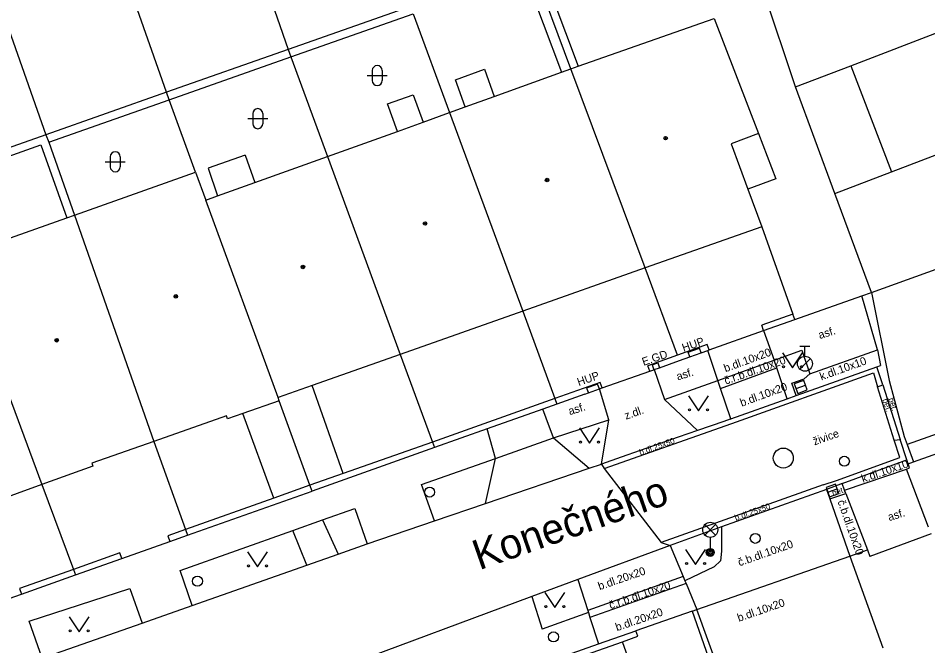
# Model space of a CAD drawing. Extents: x -596229 to -595156, y -1161237 to -1159376.
# Drawn here: x -595716.44 to -595670.99, y -1160781.22 to -1160749.89 of the extents above; entities that cross this region are included whole.
import ezdxf

# ---------------------------------------------------------------- set-up
doc = ezdxf.new("R2010")
doc.units = 0
for name, color, linetype in [('DOP - kresba z DSPS bez souradnic', 7, 'Continuous'), ('DOP - rozhrani ploch obecne', 7, 'Continuous'), ('Level 27', 7, 'Continuous'), ('Level 28', 7, 'Continuous'), ('Level 31', 7, 'Continuous'), ('Level 33', 7, 'Continuous'), ('Level 36', 7, 'Continuous'), ('Level 39', 7, 'Continuous'), ('Nazvy ulic', 7, 'Continuous'), ('plynovod - povrch.  znaky - PRIS skut. velikost', 7, 'Continuous'), ('silnoproud - povrch.  znaky a  RIS  skut. velikost', 7, 'Continuous'), ('Specificka linie pasportu komunikaci', 7, 'Continuous'), ('TM - budovy zdene_ betonove - VP', 7, 'Continuous'), ('TM - chodniky - VP', 7, 'Continuous'), ('TM - komunikace - VP', 7, 'Continuous'), ('TM - letecke snimky - pomocna linie', 7, 'Continuous'), ('TM - plot drateny_ kovovy - VP', 7, 'Continuous'), ('TM - plot dreveny - VP', 7, 'Continuous'), ('TM - podezdivka plotu - VP', 7, 'Continuous'), ('TM - pomocna konstrukcni linie', 7, 'Continuous'), ('TM - popis objektu', 7, 'Continuous'), ('TM - popis povrchu', 7, 'Continuous'), ('TM - rozhrani mezi zpev. plochami mezi sebou - VP', 7, 'Continuous'), ('TM - rozhrani ploch obecne - VP', 7, 'Continuous'), ('TM - vjezd na pozemek', 7, 'Continuous')]:
    doc.layers.add(name, color=color, linetype=linetype)

msp = doc.modelspace()

# ---------------------------------------------------------------- linework, layer by layer
at = {"layer": 'DOP - kresba z DSPS bez souradnic'}
for points in [[(-595690.4, -1160747.1), (-595688.46, -1160752.29)], [(-595691.12, -1160747.71), (-595689.29, -1160752.59)], [(-595702.81, -1160751.82), (-595696.7, -1160749.67)], [(-595708.89, -1160753.96), (-595702.81, -1160751.82)], [(-595714.91, -1160756.08), (-595708.89, -1160753.96)], [(-595720.79, -1160758.15), (-595718.4, -1160757.31), (-595715.3, -1160756.21)], [(-595715.3, -1160756.21), (-595714.01, -1160759.86)]]:
    msp.add_lwpolyline(points, dxfattribs=at)
at = {"layer": 'DOP - rozhrani ploch obecne'}
for points in [[(-595712.85, -1160722.93), (-595702.94, -1160751.45)], [(-595709.03, -1160753.59), (-595718.9, -1160725.59)], [(-595677.6, -1160753.32), (-595680.77, -1160743.84)], [(-595718.33, -1160746.41), (-595715.05, -1160755.71)], [(-595674.84, -1160752.26), (-595661.16, -1160746.99)], [(-595688.82, -1160752.42), (-595690.78, -1160747.17)], [(-595696.83, -1160749.3), (-595702.94, -1160751.45)], [(-595696.7, -1160749.67), (-595694.88, -1160754.6)], [(-595672.8, -1160757.56), (-595656.02, -1160751.16)], [(-595702.94, -1160751.45), (-595709.03, -1160753.59)], [(-595702.94, -1160751.45), (-595702.81, -1160751.82)], [(-595702.81, -1160751.82), (-595700.98, -1160756.79)], [(-595677.6, -1160753.32), (-595674.84, -1160752.26)], [(-595673.8, -1160763.58), (-595675.63, -1160758.64), (-595677.6, -1160753.32)], [(-595709.03, -1160753.59), (-595715.05, -1160755.71)], [(-595708.89, -1160753.96), (-595709.03, -1160753.59)], [(-595707.57, -1160757.58), (-595708.89, -1160753.96)], [(-595715.05, -1160755.71), (-595720.92, -1160757.77)], [(-595715.05, -1160755.71), (-595714.91, -1160756.08)], [(-595714.91, -1160756.08), (-595713.63, -1160759.72)], [(-595673.8, -1160763.58), (-595654.34, -1160756.56), (-595654.12, -1160756.48)], [(-595675.63, -1160758.64), (-595672.8, -1160757.56)]]:
    msp.add_lwpolyline(points, dxfattribs=at)
at = {"layer": 'Level 27'}
for p, q in [((-595677.575, -1160768.386), (-595677.105, -1160768.214)), ((-595675.986, -1160773.553), (-595675.514, -1160773.387))]:
    msp.add_line(p, q, dxfattribs=at)
for points in [[(-595677.489, -1160768.621), (-595677.019, -1160768.449), (-595677.191, -1160767.979), (-595677.661, -1160768.151)], [(-595675.902, -1160773.789), (-595675.431, -1160773.622), (-595675.598, -1160773.151), (-595676.069, -1160773.318)]]:
    msp.add_lwpolyline(points, close=True, dxfattribs=at)
msp.add_circle((-595678.21, -1160771.85), 0.5, dxfattribs=at)
at = {"layer": 'Level 28'}
for p, q in [((-595677.38, -1160766.265), (-595676.88, -1160766.265)), ((-595677.13, -1160766.765), (-595677.13, -1160766.265)), ((-595677.388, -1160767.412), (-595676.858, -1160766.882))]:
    msp.add_line(p, q, dxfattribs=at)
for centre, radius in [((-595677.13, -1160767.14), 0.375), ((-595695.88, -1160773.55), 0.25), ((-595707.48, -1160778), 0.25), ((-595689.69, -1160780.78), 0.25)]:
    msp.add_circle(centre, radius, dxfattribs=at)
at = {"layer": 'Level 31'}
for centre in [(-595675.16, -1160772.01), (-595679.61, -1160775.86)]:
    msp.add_circle(centre, 0.25, dxfattribs=at)
at = {"layer": 'Level 33'}
for p, q in [((-595682.125, -1160775.7), (-595681.595, -1160775.17)), ((-595682.125, -1160775.17), (-595681.595, -1160775.7)), ((-595681.86, -1160775.81), (-595681.86, -1160776.56))]:
    msp.add_line(p, q, dxfattribs=at)
for centre, radius in [((-595681.86, -1160775.435), 0.375), ((-595681.86, -1160776.56), 0.2), ((-595681.86, -1160776.56), 0.145), ((-595681.86, -1160776.56), 0.0876)]:
    msp.add_circle(centre, radius, dxfattribs=at)
at = {"layer": 'Level 36'}
for p, q in [((-595698.746, -1160752.506), (-595698.746, -1160753.006)), ((-595698.246, -1160752.506), (-595698.246, -1160753.006)), ((-595698.996, -1160752.756), (-595697.996, -1160752.756)), ((-595704.716, -1160754.656), (-595704.716, -1160755.156)), ((-595704.216, -1160754.656), (-595704.216, -1160755.156)), ((-595704.966, -1160754.906), (-595703.966, -1160754.906)), ((-595712.086, -1160757.056), (-595711.086, -1160757.056)), ((-595711.836, -1160756.806), (-595711.836, -1160757.306)), ((-595711.336, -1160756.806), (-595711.336, -1160757.306))]:
    msp.add_line(p, q, dxfattribs=at)
for points in [[(-595678.25, -1160766.59), (-595677.75, -1160767.34), (-595677.25, -1160766.59)], [(-595682.95, -1160768.74), (-595682.45, -1160769.49), (-595681.95, -1160768.74)], [(-595688.39, -1160770.35), (-595687.89, -1160771.1), (-595687.39, -1160770.35)], [(-595704.98, -1160776.54), (-595704.48, -1160777.29), (-595703.98, -1160776.54)], [(-595683.09, -1160776.41), (-595682.59, -1160777.16), (-595682.09, -1160776.41)], [(-595690.12, -1160778.57), (-595689.62, -1160779.32), (-595689.12, -1160778.57)], [(-595713.89, -1160779.78), (-595713.39, -1160780.53), (-595712.89, -1160779.78)]]:
    msp.add_lwpolyline(points, dxfattribs=at)
for centre in [(-595678.2, -1160767.29), (-595677.301, -1160767.29), (-595682.9, -1160769.44), (-595682.001, -1160769.44), (-595688.34, -1160771.05), (-595687.441, -1160771.05), (-595683.04, -1160777.11), (-595682.141, -1160777.11), (-595704.93, -1160777.24), (-595704.031, -1160777.24), (-595690.07, -1160779.27), (-595689.171, -1160779.27), (-595713.84, -1160780.48), (-595712.941, -1160780.48)]:
    msp.add_circle(centre, 0.05, dxfattribs=at)
for centre, start, end in [((-595698.496, -1160752.506), 0, 180), ((-595698.496, -1160753.006), 180, 0), ((-595704.466, -1160754.656), 0, 180), ((-595704.466, -1160755.156), 180, 0), ((-595711.586, -1160756.806), 0, 180), ((-595711.586, -1160757.306), 180, 0)]:
    msp.add_arc(centre, 0.25, start, end, dxfattribs=at)
at = {"layer": 'Level 39'}
for centre, radius in [((-595684.09, -1160755.88), 0.09), ((-595684.09, -1160755.88), 0.0398), ((-595690.01, -1160757.97), 0.09), ((-595690.01, -1160757.97), 0.0398), ((-595696.11, -1160760.14), 0.09), ((-595696.11, -1160760.14), 0.0398), ((-595702.21, -1160762.31), 0.09), ((-595702.21, -1160762.31), 0.0398), ((-595708.56, -1160763.78), 0.09), ((-595708.56, -1160763.78), 0.0398), ((-595714.51, -1160765.97), 0.09), ((-595714.51, -1160765.97), 0.0398)]:
    msp.add_circle(centre, radius, dxfattribs=at)
at = {"layer": 'plynovod - povrch.  znaky - PRIS skut. velikost'}
for points in [[(-595682.97, -1160766.56), (-595682.4, -1160766.36)], [(-595682.88, -1160766.8), (-595682.97, -1160766.56)], [(-595682.88, -1160766.8), (-595682.32, -1160766.6)], [(-595682.32, -1160766.6), (-595682.4, -1160766.36)], [(-595687.49, -1160768.17), (-595688.04, -1160768.36)], [(-595688.04, -1160768.36), (-595687.95, -1160768.6)], [(-595687.95, -1160768.6), (-595687.4, -1160768.4)], [(-595687.4, -1160768.4), (-595687.49, -1160768.17)]]:
    msp.add_lwpolyline(points, dxfattribs=at)
at = {"layer": 'silnoproud - povrch.  znaky a  RIS  skut. velikost'}
for points in [[(-595684.77, -1160767.2), (-595684.48, -1160767.1)], [(-595684.48, -1160767.1), (-595684.4, -1160767.34)], [(-595684.77, -1160767.2), (-595684.68, -1160767.44)], [(-595684.68, -1160767.44), (-595684.66, -1160767.43), (-595684.4, -1160767.34)]]:
    msp.add_lwpolyline(points, dxfattribs=at)
at = {"layer": 'Specificka linie pasportu komunikaci'}
for points in [[(-595671.98, -1160772.14), (-595671.7, -1160772.04), (-595661.47, -1160768.39)], [(-595687.29, -1160772.15), (-595687.16, -1160772.37), (-595684.32, -1160776.07), (-595683.87, -1160776.21)], [(-595687.95, -1160779.57), (-595687.87, -1160779.81), (-595687.44, -1160781.13)]]:
    msp.add_lwpolyline(points, dxfattribs=at)
at = {"layer": 'TM - budovy zdene_ betonove - VP'}
for points in [[(-595688.46, -1160752.29), (-595681.67, -1160749.91)], [(-595681.67, -1160749.91), (-595679.45, -1160755.65)], [(-595692.65, -1160753.8), (-595689.29, -1160752.59)], [(-595689.29, -1160752.59), (-595688.82, -1160752.42)], [(-595688.82, -1160752.42), (-595688.46, -1160752.29)], [(-595685.12, -1160762.36), (-595688.82, -1160752.42)], [(-595694.1, -1160754.32), (-595692.65, -1160753.8)], [(-595694.88, -1160754.6), (-595694.1, -1160754.32)], [(-595696.21, -1160755.08), (-595694.88, -1160754.6)], [(-595694.88, -1160754.6), (-595691.23, -1160764.52)], [(-595697.49, -1160755.54), (-595696.21, -1160755.08)], [(-595700.98, -1160756.79), (-595697.49, -1160755.54)], [(-595679.45, -1160755.65), (-595680.82, -1160756.16)], [(-595680.82, -1160756.16), (-595679.98, -1160758.43)], [(-595704.62, -1160758.09), (-595700.98, -1160756.79)], [(-595700.98, -1160756.79), (-595697.35, -1160766.68)], [(-595713.63, -1160759.72), (-595707.57, -1160757.58)], [(-595707.57, -1160757.58), (-595707.06, -1160758.97)], [(-595706.48, -1160758.76), (-595704.62, -1160758.09)], [(-595679.98, -1160758.43), (-595679.29, -1160760.3)], [(-595707.06, -1160758.97), (-595706.48, -1160758.76)], [(-595703.45, -1160768.83), (-595707.06, -1160758.97)], [(-595719.49, -1160761.79), (-595717.11, -1160760.95), (-595714.01, -1160759.86)], [(-595714.01, -1160759.86), (-595713.63, -1160759.72)], [(-595713.63, -1160759.72), (-595709.66, -1160771.02)], [(-595679.29, -1160760.3), (-595685.12, -1160762.36)], [(-595719.49, -1160761.79), (-595715.25, -1160773.17)], [(-595685.12, -1160762.36), (-595691.23, -1160764.52)], [(-595691.23, -1160764.52), (-595697.35, -1160766.68)], [(-595697.35, -1160766.68), (-595701.75, -1160768.23)], [(-595701.75, -1160768.23), (-595703.45, -1160768.83)], [(-595703.4, -1160768.99), (-595703.45, -1160768.83)], [(-595703.4, -1160768.99), (-595705.21, -1160769.63)], [(-595706.02, -1160769.74), (-595709.66, -1160771.02)], [(-595705.97, -1160769.9), (-595706.02, -1160769.74)], [(-595705.21, -1160769.63), (-595705.97, -1160769.9)], [(-595709.66, -1160771.02), (-595712.75, -1160772.11)], [(-595712.75, -1160772.11), (-595712.7, -1160772.25)], [(-595712.7, -1160772.25), (-595715.25, -1160773.17)], [(-595715.25, -1160773.17), (-595717.74, -1160774.07)]]:
    msp.add_lwpolyline(points, dxfattribs=at)
at = {"layer": 'TM - chodniky - VP'}
for points in [[(-595673.5, -1160766.44), (-595674.28, -1160763.75)], [(-595678.66, -1160766.97), (-595677.28, -1160766.46)], [(-595677.28, -1160766.46), (-595676.89, -1160767.64)], [(-595673.5, -1160766.44), (-595673.35, -1160767.23)], [(-595678.01, -1160768.89), (-595678.53, -1160767.35), (-595678.66, -1160766.97)], [(-595673.53, -1160767.29), (-595673.35, -1160767.23)], [(-595684.15, -1160768.92), (-595681.48, -1160767.98)], [(-595681.35, -1160768.38), (-595681.48, -1160767.98)], [(-595677.79, -1160768.11), (-595677.17, -1160767.89)], [(-595677.17, -1160767.89), (-595676.89, -1160767.64)], [(-595680.84, -1160769.9), (-595681.35, -1160768.38)], [(-595677.57, -1160768.73), (-595677.79, -1160768.11)], [(-595682.5, -1160770.47), (-595684.15, -1160768.92)], [(-595689.69, -1160770.84), (-595686.92, -1160769.94)], [(-595687.29, -1160772.15), (-595686.92, -1160769.94)], [(-595689.69, -1160770.84), (-595687.91, -1160772.36)], [(-595695.64, -1160774.99), (-595696.28, -1160773.17), (-595692.59, -1160771.87)], [(-595693.09, -1160774.12), (-595692.59, -1160771.87)], [(-595671.98, -1160772.14), (-595672.04, -1160771.94)], [(-595701.229, -1160774.94), (-595699.62, -1160774.37), (-595699, -1160776.14)], [(-595701.23, -1160774.94), (-595700.45, -1160776.65)], [(-595681.3, -1160775.29), (-595681.3, -1160776.5)], [(-595707.74, -1160779.21), (-595708.35, -1160777.46), (-595702.71, -1160775.47)], [(-595702.02, -1160777.2), (-595702.71, -1160775.47)], [(-595683.87, -1160776.21), (-595683.22, -1160777.76), (-595683.13, -1160777.98)], [(-595681.3, -1160776.5), (-595681.35, -1160776.99)], [(-595681.35, -1160776.99), (-595681.67, -1160777.28)], [(-595681.67, -1160777.28), (-595683.13, -1160777.98)], [(-595688.48, -1160777.92), (-595687.98, -1160779.47), (-595687.95, -1160779.57)], [(-595715.23, -1160781.84), (-595715.88, -1160780), (-595710.85, -1160778.36), (-595710.24, -1160780.09)], [(-595690.78, -1160778.77), (-595690.26, -1160780.39)], [(-595687.95, -1160779.57), (-595690.26, -1160780.39)]]:
    msp.add_lwpolyline(points, dxfattribs=at)
at = {"layer": 'TM - komunikace - VP'}
for points in [[(-595680.87, -1160769.91), (-595680.84, -1160769.9), (-595678.01, -1160768.89), (-595677.57, -1160768.73), (-595673.53, -1160767.29)], [(-595673.24, -1160768.2), (-595673.53, -1160767.29)], [(-595673.24, -1160768.2), (-595672.38, -1160770.92)], [(-595681.19, -1160770.02), (-595682.5, -1160770.47), (-595683.47, -1160770.81)], [(-595680.87, -1160769.91), (-595681.19, -1160770.02)], [(-595683.47, -1160770.81), (-595686.31, -1160771.8)], [(-595672.04, -1160771.94), (-595672.38, -1160770.92)], [(-595699, -1160776.14), (-595695.64, -1160774.99), (-595693.09, -1160774.12), (-595687.91, -1160772.36), (-595687.29, -1160772.15)], [(-595686.31, -1160771.8), (-595687.29, -1160772.15)], [(-595675.27, -1160773.12), (-595672.04, -1160771.94)], [(-595676.05, -1160773.42), (-595681.3, -1160775.29), (-595683.87, -1160776.21)], [(-595675.27, -1160773.12), (-595676.05, -1160773.42)], [(-595700.45, -1160776.65), (-595699, -1160776.14)], [(-595702.02, -1160777.2), (-595700.45, -1160776.65)], [(-595707.74, -1160779.21), (-595702.02, -1160777.2)], [(-595710.24, -1160780.09), (-595707.74, -1160779.21)], [(-595715.23, -1160781.84), (-595710.24, -1160780.09)]]:
    msp.add_lwpolyline(points, dxfattribs=at)
at = {"layer": 'TM - letecke snimky - pomocna linie'}
for points in [[(-595674.84, -1160752.26), (-595672.8, -1160757.56)], [(-595700.2, -1160772.62), (-595701.75, -1160768.23)], [(-595703.67, -1160773.85), (-595705.21, -1160769.63)], [(-595683.87, -1160776.21), (-595688.48, -1160777.92), (-595690.78, -1160778.77), (-595700.35, -1160782.32), (-595704.21, -1160783.75)]]:
    msp.add_lwpolyline(points, dxfattribs=at)
at = {"layer": 'TM - plot drateny_ kovovy - VP'}
for points in [[(-595677.73, -1160764.67), (-595679.29, -1160765.22)], [(-595682.01, -1160766.18), (-595683.49, -1160766.71)], [(-595683.49, -1160766.71), (-595684.98, -1160767.24)], [(-595687.36, -1160768.08), (-595689.62, -1160768.88)], [(-595689.62, -1160768.88), (-595695.74, -1160771.05)], [(-595695.74, -1160771.05), (-595700.2, -1160772.62)], [(-595700.2, -1160772.62), (-595701.86, -1160773.21)], [(-595701.86, -1160773.21), (-595703.67, -1160773.85)], [(-595703.67, -1160773.85), (-595708.08, -1160775.42)], [(-595708.08, -1160775.42), (-595708.96, -1160775.74), (-595708.86, -1160776.01)], [(-595711.25, -1160776.86), (-595711.35, -1160776.58), (-595713.68, -1160777.41)], [(-595713.68, -1160777.41), (-595716.37, -1160778.36), (-595716.27, -1160778.64)], [(-595680.88, -1160783.95), (-595682.53, -1160779.41)], [(-595686.25, -1160781.02), (-595685.48, -1160780.75), (-595685.58, -1160780.47)], [(-595688.94, -1160781.98), (-595686.25, -1160781.02)]]:
    msp.add_lwpolyline(points, dxfattribs=at)
at = {"layer": 'TM - plot dreveny - VP'}
for points in [[(-595673.8, -1160763.58), (-595672.93, -1160767.98)], [(-595661.8, -1160767.54), (-595672.03, -1160771.18)], [(-595672.18, -1160770.77), (-595672.03, -1160771.18), (-595671.7, -1160772.04)]]:
    msp.add_lwpolyline(points, dxfattribs=at)
at = {"layer": 'TM - podezdivka plotu - VP'}
for points in [[(-595677.64, -1160764.94), (-595677.73, -1160764.67)], [(-595679.2, -1160765.49), (-595679.29, -1160765.22)], [(-595679.2, -1160765.49), (-595677.64, -1160764.94)], [(-595681.91, -1160766.45), (-595682.01, -1160766.18)], [(-595682.32, -1160766.6), (-595681.98, -1160766.48), (-595681.91, -1160766.45)], [(-595684.4, -1160767.34), (-595683.39, -1160766.98), (-595682.88, -1160766.8)], [(-595684.88, -1160767.51), (-595684.98, -1160767.24)], [(-595684.88, -1160767.51), (-595684.68, -1160767.44)], [(-595687.4, -1160768.4), (-595687.26, -1160768.35)], [(-595687.26, -1160768.35), (-595687.36, -1160768.08)], [(-595688.13, -1160768.66), (-595689.52, -1160769.16)], [(-595688.13, -1160768.66), (-595687.95, -1160768.6)], [(-595690.22, -1160769.41), (-595693.01, -1160770.4)], [(-595689.52, -1160769.16), (-595690.22, -1160769.41)], [(-595693.01, -1160770.4), (-595695.64, -1160771.33)], [(-595695.64, -1160771.33), (-595701.75, -1160773.5)], [(-595707.98, -1160775.7), (-595701.75, -1160773.5)], [(-595708.86, -1160776.01), (-595707.98, -1160775.7)], [(-595711.25, -1160776.86), (-595708.86, -1160776.01)], [(-595713.58, -1160777.69), (-595711.25, -1160776.86)], [(-595716.27, -1160778.64), (-595713.58, -1160777.69)], [(-595718.7, -1160779.5), (-595716.27, -1160778.64)], [(-595682.77, -1160779.49), (-595682.53, -1160779.41)], [(-595682.77, -1160779.49), (-595681.16, -1160784.05)], [(-595687.44, -1160781.13), (-595685.58, -1160780.47)], [(-595689.04, -1160781.7), (-595687.44, -1160781.13)]]:
    msp.add_lwpolyline(points, dxfattribs=at)
at = {"layer": 'TM - pomocna konstrukcni linie'}
for points in [[(-595670.83, -1160775.63), (-595673.89, -1160776.77)], [(-595674.89, -1160776.75), (-595674.01, -1160776.44)]]:
    msp.add_lwpolyline(points, dxfattribs=at)
at = {"layer": 'TM - rozhrani mezi zpev. plochami mezi sebou - VP'}
for points in [[(-595679.2, -1160765.49), (-595678.66, -1160766.97)], [(-595681.48, -1160767.98), (-595681.98, -1160766.48)], [(-595676.89, -1160767.64), (-595673.5, -1160766.44)], [(-595681.48, -1160767.98), (-595678.66, -1160766.97)], [(-595684.66, -1160767.43), (-595684.15, -1160768.92)], [(-595681.35, -1160768.38), (-595678.53, -1160767.35)], [(-595680.78, -1160770.13), (-595673.7, -1160767.6)], [(-595673.7, -1160767.6), (-595673.5, -1160768.3)], [(-595686.92, -1160769.94), (-595687.4, -1160768.4)], [(-595689.69, -1160770.84), (-595690.05, -1160769.86), (-595690.22, -1160769.41)], [(-595687.16, -1160772.37), (-595680.78, -1160770.13)], [(-595692.59, -1160771.87), (-595693.01, -1160770.4)], [(-595692.59, -1160771.87), (-595689.69, -1160770.84)], [(-595672.39, -1160771.82), (-595672.67, -1160770.95)], [(-595675.56, -1160772.98), (-595672.39, -1160771.82)], [(-595671.91, -1160772.34), (-595671.98, -1160772.14)], [(-595675.15, -1160773.46), (-595672.05, -1160772.4)], [(-595672.05, -1160772.4), (-595671.91, -1160772.34)], [(-595670.95, -1160775.31), (-595672.05, -1160772.4)], [(-595676.22, -1160773.18), (-595675.56, -1160772.98)], [(-595676.22, -1160773.18), (-595684.32, -1160776.07)], [(-595676.05, -1160773.42), (-595675.89, -1160773.89), (-595674.89, -1160776.75), (-595673.24, -1160781.32)], [(-595675.09, -1160773.62), (-595675.15, -1160773.46), (-595675.27, -1160773.12)], [(-595675.89, -1160773.89), (-595675.09, -1160773.62)], [(-595675.09, -1160773.62), (-595674.01, -1160776.44), (-595673.89, -1160776.77)], [(-595702.71, -1160775.47), (-595701.23, -1160774.94)], [(-595682.53, -1160779.41), (-595674.89, -1160776.75)], [(-595683.22, -1160777.76), (-595687.98, -1160779.47)], [(-595683.13, -1160777.98), (-595683.07, -1160778.12), (-595682.53, -1160779.41)], [(-595683.07, -1160778.12), (-595687.87, -1160779.81)]]:
    msp.add_lwpolyline(points, dxfattribs=at)
at = {"layer": 'TM - rozhrani ploch obecne - VP'}
for points in [[(-595694.1, -1160754.32), (-595694.59, -1160752.96), (-595693.14, -1160752.43), (-595692.65, -1160753.8)], [(-595697.49, -1160755.54), (-595697.98, -1160754.17), (-595696.7, -1160753.71), (-595696.21, -1160755.08)], [(-595679.45, -1160755.65), (-595678.58, -1160757.91), (-595679.98, -1160758.43)], [(-595705.1, -1160756.73), (-595706.94, -1160757.38), (-595706.48, -1160758.76)], [(-595705.1, -1160756.73), (-595704.62, -1160758.09)], [(-595679.29, -1160760.3), (-595677.73, -1160764.67)], [(-595683.49, -1160766.71), (-595685.12, -1160762.36)], [(-595691.23, -1160764.52), (-595689.62, -1160768.88)], [(-595697.35, -1160766.68), (-595695.74, -1160771.05)], [(-595673.5, -1160768.3), (-595673.24, -1160768.2)], [(-595672.67, -1160770.95), (-595673.5, -1160768.3)], [(-595689.62, -1160768.88), (-595689.52, -1160769.16)], [(-595701.86, -1160773.21), (-595703.4, -1160768.99)], [(-595709.66, -1160771.02), (-595708.08, -1160775.42)], [(-595695.74, -1160771.05), (-595695.64, -1160771.33)], [(-595672.67, -1160770.95), (-595672.38, -1160770.92)], [(-595715.25, -1160773.17), (-595713.68, -1160777.41)], [(-595701.75, -1160773.5), (-595701.86, -1160773.21)], [(-595708.08, -1160775.42), (-595707.98, -1160775.7)], [(-595713.68, -1160777.41), (-595713.58, -1160777.69)], [(-595684.77, -1160785.19), (-595686.25, -1160781.02)]]:
    msp.add_lwpolyline(points, dxfattribs=at)
at = {"layer": 'TM - vjezd na pozemek'}
for points in [[(-595677.64, -1160764.94), (-595674.28, -1160763.75), (-595673.8, -1160763.58)], [(-595681.91, -1160766.45), (-595679.2, -1160765.49)], [(-595687.26, -1160768.35), (-595684.88, -1160767.51)], [(-595672.93, -1160767.98), (-595672.18, -1160770.77)], [(-595682.77, -1160779.49), (-595685.58, -1160780.47)]]:
    msp.add_lwpolyline(points, dxfattribs=at)

# ---------------------------------------------------------------- texts
at = {"layer": 'Nazvy ulic'}
msp.add_text('Konečného', height=1.5, rotation=19.3088, dxfattribs=at).set_placement((-595693.406, -1160777.459))
at = {"layer": 'TM - popis objektu'}
for s, p in [('HUP', (-595683.19, -1160766.55)), ('E.GD', (-595685.19, -1160767.25)), ('HUP', (-595688.43, -1160768.26))]:
    msp.add_text(s, height=0.4, rotation=19.0693, dxfattribs=at).set_placement(p)
at = {"layer": 'TM - popis povrchu'}
for s, height, rotation, p in [('asf.', 0.4, 17.1162, (-595676.39, -1160765.91)), ('b.dl.10x20', 0.4, 20.0675, (-595681.1, -1160767.57)), ('č.r.b.dl.10x20', 0.4, 19.4224, (-595681.08, -1160768.19)), ('k.dl.10x10', 0.4, 19.796, (-595676.31, -1160767.98)), ('asf.', 0.4, 17.1162, (-595683.48, -1160767.98)), ('b.dl.10x20', 0.4, 20.0675, (-595680.29, -1160769.29)), ('bet.', 0.3, 289.4391, (-595673.27, -1160768.94)), ('bet.', 0.3, 289.4391, (-595672.98, -1160768.9)), ('asf.', 0.4, 17.1162, (-595688.88, -1160769.71)), ('z.dl.', 0.4, 19.4391, (-595686.07, -1160769.94)), ('živice', 0.4, 19.4391, (-595676.65, -1160771.22)), ('b.dl.25x50', 0.3, 19.4391, (-595685.35, -1160771.72)), ('k.dl.10x10', 0.4, 19, (-595674.23, -1160773.09)), ('bet.', 0.3, 19.4391, (-595675.72, -1160773.76)), ('č.b.dl.10x20', 0.4, 289.4391, (-595675.51, -1160774.02)), ('b.dl.25x50', 0.3, 19.4391, (-595680.58, -1160774.99)), ('asf.', 0.4, 17.1162, (-595672.92, -1160775)), ('č.b.dl.10x20', 0.4, 19.4391, (-595680.4, -1160777.26)), ('b.dl.20x20', 0.4, 19.0002, (-595687.39, -1160778.45)), ('č.r.b.dl.10x20', 0.4, 19.0002, (-595686.84, -1160779.4)), ('b.dl.10x20', 0.4, 19.0002, (-595680.43, -1160780.03)), ('b.dl.20x20', 0.4, 19.0002, (-595686.52, -1160780.5))]:
    msp.add_text(s, height=height, rotation=rotation, dxfattribs=at).set_placement(p)

doc.saveas('drawing.dxf')
